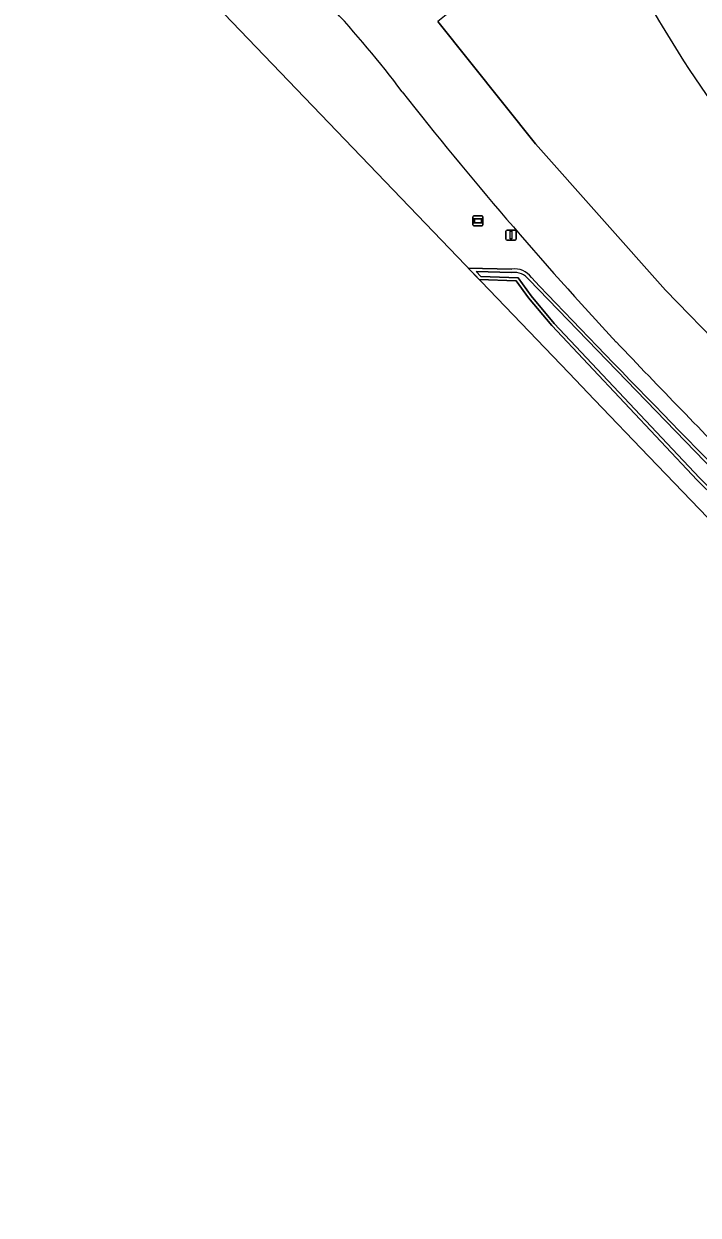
# Model space of a CAD drawing. Extents: x 154324 to 155744, y 382937 to 384188.
# Drawn here: x 155135.6 to 155202.1, y 383053.1 to 383170.7 of the extents above; entities that cross this region are included whole.
import ezdxf

# ---------------------------------------------------------------- set-up
doc = ezdxf.new("R2010")
doc.units = 0
for name, color, linetype in [('IMGEO_Berm_groen', 7, 'Continuous'), ('IMGEO_Groenvoorziening', 7, 'Continuous'), ('IMGEO_Lichtmast', 7, 'Continuous'), ('IMGEO_Oever', 7, 'Continuous'), ('IMGEO_Rijbaan_regionaal_gesloten', 7, 'Continuous'), ('IMGEO_Waterloop', 7, 'Continuous'), ('IMGEO_Wegwijzer', 7, 'Continuous')]:
    doc.layers.add(name, color=color, linetype=linetype)

msp = doc.modelspace()

# ---------------------------------------------------------------- linework, layer by layer
at = {"layer": 'IMGEO_Berm_groen'}
msp.add_lwpolyline([(155144.97, 383248.2), (155145.59, 383248.81), (155145.82, 383248.32), (155161.94, 383194.25), (155161.46, 383193.88), (155167.48, 383184.92), (155169.91, 383181.48), (155177.39, 383171.7), (155176.41, 383170.91), (155186.05, 383158.84), (155198.86, 383144.4), (155210.64, 383132.28), (155252.22, 383091.02), (155260.48, 383083.02)], dxfattribs=at)
for centre, radius, start, end in [((155284.74, 383223.56), 101.25, 198.7346, 211.6473), ((155284.4, 383220.87), 99.57, 210.4324, 228.9056)]:
    msp.add_arc(centre, radius, start, end, dxfattribs=at)
at = {"layer": 'IMGEO_Groenvoorziening'}
for points in [[(155135.59, 383192.28), (155140.72, 383186.93), (155144.59, 383182.9), (155148.19, 383179.15), (155175.98, 383150.16), (155189.35, 383136.22), (155191.88, 383133.58), (155197.23, 383127.99), (155200.58, 383124.5), (155203.01, 383121.97), (155211.49, 383113.13), (155275.47, 383053.12)], [(155260.94, 383068.76), (155237.1, 383091.15), (155202.01, 383125.65), (155187.66, 383140.9), (155185.37, 383143.64), (155184.16, 383145.3), (155180.51, 383145.44), (155179.42, 383146.57), (155183.7, 383146.45)]]:
    msp.add_lwpolyline(points, dxfattribs=at)
for centre, radius, start, end in [((155089.47, 383101.3), 104.35, 36.9099, 42.9915), ((155480.4, 383405.46), 390.99, 218.145, 222.9073), ((155184.03, 383144.5), 1.98, 34.9836, 99.4967), ((156489.24, 384388.41), 1801.07, 223.63176, 226.01318), ((155798.05, 383712.6), 832.8, 223.50564, 224.78156)]:
    msp.add_arc(centre, radius, start, end, dxfattribs=at)
at = {"layer": 'IMGEO_Lichtmast'}
for p, q in [((155183.14, 383149.42), (155183.14, 383150.22)), ((155183.14, 383150.22), (155183.14, 383149.42)), ((155183.24, 383150.32), (155184.03, 383150.32)), ((155184.03, 383150.32), (155183.24, 383150.32)), ((155184.13, 383150.22), (155184.13, 383149.42)), ((155184.13, 383149.42), (155184.13, 383150.22)), ((155184.03, 383149.32), (155183.24, 383149.32)), ((155183.24, 383149.32), (155184.03, 383149.32))]:
    msp.add_line(p, q, dxfattribs=at)
msp.add_lwpolyline([(155183.56, 383150.2), (155183.71, 383150.2), (155183.71, 383149.45), (155183.56, 383149.45), (155183.56, 383150.2)], dxfattribs=at)
for centre, start, end in [((155183.24, 383150.22), 90, 180), ((155183.24, 383150.22), 90, 180), ((155183.24, 383149.42), 180, 270), ((155183.24, 383149.42), 180, 270), ((155184.03, 383150.22), 0, 90), ((155184.03, 383150.22), 360, 90), ((155184.03, 383149.42), 270, 0), ((155184.03, 383149.42), 270, 0)]:
    msp.add_arc(centre, 0.1, start, end, dxfattribs=at)
at = {"layer": 'IMGEO_Oever'}
for points in [[(155183.7, 383146.45), (155179.42, 383146.57), (155180.51, 383145.44), (155184.16, 383145.3), (155185.37, 383143.64), (155187.66, 383140.9), (155202.01, 383125.65), (155237.1, 383091.15), (155260.94, 383068.76)], [(155261.11, 383069.04), (155237.32, 383091.38), (155202.24, 383125.87), (155187.9, 383141.11), (155185.62, 383143.84), (155184.33, 383145.61), (155180.65, 383145.75), (155180.19, 383146.23), (155183.73, 383146.13)], [(155185.4, 383145.43), (155202.75, 383127.48), (155220.35, 383109.78), (155238.19, 383092.32), (155261.41, 383069.4)]]:
    msp.add_lwpolyline(points, dxfattribs=at)
for centre, radius, start, end in [((155184.03, 383144.5), 1.98, 34.9836, 99.4967), ((155183.91, 383144.21), 1.93, 39.3219, 95.3606), ((156489.24, 384388.41), 1801.07, 223.63176, 226.01318)]:
    msp.add_arc(centre, radius, start, end, dxfattribs=at)
at = {"layer": 'IMGEO_Rijbaan_regionaal_gesloten'}
msp.add_lwpolyline([(155260.48, 383083.02), (155252.22, 383091.02), (155210.64, 383132.28), (155198.86, 383144.4), (155186.05, 383158.84), (155176.41, 383170.91)], dxfattribs=at)
for centre, radius, start, end in [((155284.74, 383223.56), 101.25, 198.7346, 211.6473), ((155089.47, 383101.3), 104.35, 36.9099, 42.9915), ((155284.4, 383220.87), 99.57, 210.4324, 228.9056), ((155480.4, 383405.46), 390.99, 218.145, 222.9073), ((155798.05, 383712.6), 832.8, 223.50564, 224.78156)]:
    msp.add_arc(centre, radius, start, end, dxfattribs=at)
at = {"layer": 'IMGEO_Waterloop'}
for points in [[(155183.73, 383146.13), (155180.19, 383146.23), (155180.65, 383145.75), (155184.33, 383145.61), (155185.62, 383143.84), (155187.9, 383141.11), (155202.24, 383125.87), (155237.32, 383091.38), (155261.11, 383069.04)], [(155261.41, 383069.4), (155238.19, 383092.32), (155220.35, 383109.78), (155202.75, 383127.48), (155185.4, 383145.43)]]:
    msp.add_lwpolyline(points, dxfattribs=at)
msp.add_arc((155183.91, 383144.21), 1.93, 39.3219, 95.3606, dxfattribs=at)
at = {"layer": 'IMGEO_Wegwijzer'}
for p, q in [((155179.98, 383151.73), (155180.77, 383151.73)), ((155180.77, 383151.73), (155179.98, 383151.73)), ((155179.88, 383150.83), (155179.88, 383151.63)), ((155179.88, 383151.63), (155179.88, 383150.83)), ((155180.77, 383150.73), (155179.98, 383150.73)), ((155179.98, 383150.73), (155180.77, 383150.73)), ((155180.87, 383151.63), (155180.87, 383150.83)), ((155180.87, 383150.83), (155180.87, 383151.63))]:
    msp.add_line(p, q, dxfattribs=at)
for points in [[(155179.98, 383151.46), (155180.77, 383151.46), (155180.77, 383151), (155179.98, 383151), (155179.98, 383151.46)], [(155180.05, 383151.4), (155180.05, 383151.06), (155180.71, 383151.06), (155180.71, 383151.4), (155180.05, 383151.4)]]:
    msp.add_lwpolyline(points, dxfattribs=at)
for centre, start, end in [((155179.98, 383151.63), 90, 180), ((155179.98, 383151.63), 90, 180), ((155180.77, 383151.63), 0, 90), ((155180.77, 383151.63), 360, 90), ((155179.98, 383150.83), 180, 270), ((155179.98, 383150.83), 180, 270), ((155180.77, 383150.83), 270, 0), ((155180.77, 383150.83), 270, 0)]:
    msp.add_arc(centre, 0.1, start, end, dxfattribs=at)

doc.saveas('drawing.dxf')
